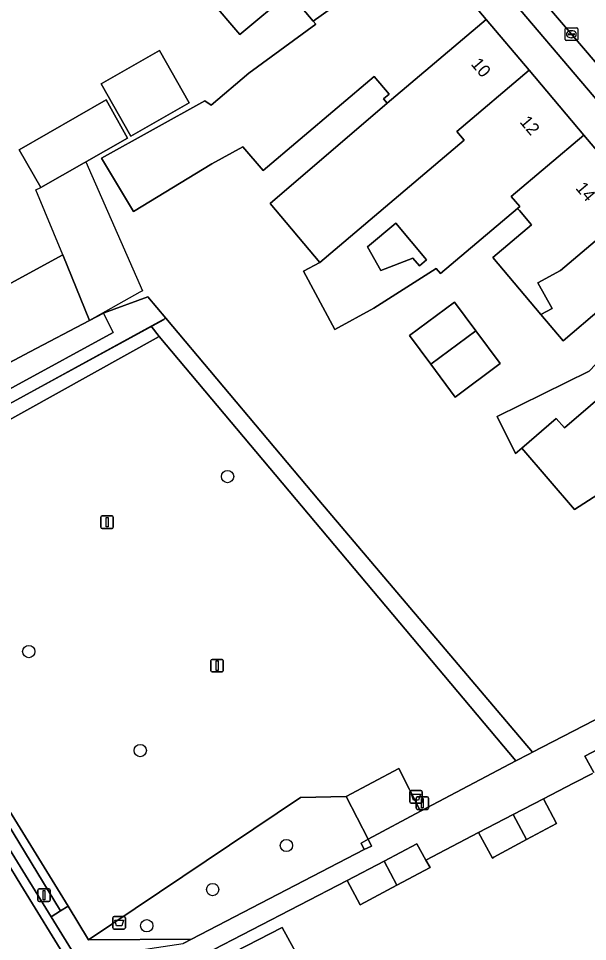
# Model space of a CAD drawing. Extents: x 160377 to 161131, y 383938 to 384853.
# Drawn here: x 160642.6 to 160687.9, y 384393.3 to 384466.8 of the extents above; entities that cross this region are included whole.
import ezdxf

# ---------------------------------------------------------------- set-up
doc = ezdxf.new("R2010")
doc.units = 0
for name, color, linetype in [('IMGEO_Afvalbak', 7, 'Continuous'), ('IMGEO_Boom', 7, 'Continuous'), ('IMGEO_Erf', 7, 'Continuous'), ('IMGEO_Groenvoorziening', 7, 'Continuous'), ('IMGEO_Haag', 7, 'Continuous'), ('IMGEO_Hek', 7, 'Continuous'), ('IMGEO_Kolk', 7, 'Continuous'), ('IMGEO_Lichtmast', 7, 'Continuous'), ('IMGEO_Pand', 7, 'Continuous'), ('IMGEO_Pand_nummerreeks', 7, 'Continuous'), ('IMGEO_Pand_vergunning_verleend', 7, 'Continuous'), ('IMGEO_Parkeervlak_open', 7, 'Continuous'), ('IMGEO_Rijbaan_lokaal_open', 7, 'Continuous'), ('IMGEO_Voetpad_gesloten', 7, 'Continuous'), ('IMGEO_Voetpad_open', 7, 'Continuous')]:
    doc.layers.add(name, color=color, linetype=linetype)

msp = doc.modelspace()

# ---------------------------------------------------------------- linework, layer by layer
at = {"layer": 'IMGEO_Afvalbak'}
for p, q in [((160673.743, 384404.413), (160673.743, 384405.213)), ((160673.743, 384405.213), (160673.743, 384404.413)), ((160673.843, 384405.313), (160674.633, 384405.313)), ((160674.633, 384405.313), (160673.843, 384405.313)), ((160674.733, 384405.213), (160674.733, 384404.413)), ((160674.733, 384404.413), (160674.733, 384405.213)), ((160674.633, 384404.313), (160673.843, 384404.313)), ((160673.843, 384404.313), (160674.633, 384404.313)), ((160650.097, 384394.389), (160650.097, 384395.189)), ((160650.097, 384395.189), (160650.097, 384394.389)), ((160650.197, 384395.289), (160650.987, 384395.289)), ((160650.987, 384395.289), (160650.197, 384395.289)), ((160651.087, 384395.189), (160651.087, 384394.389)), ((160651.087, 384394.389), (160651.087, 384395.189)), ((160650.987, 384394.289), (160650.197, 384394.289)), ((160650.197, 384394.289), (160650.987, 384394.289))]:
    msp.add_line(p, q, dxfattribs=at)
for points in [[(160673.886, 384405.027), (160674.59, 384405.027), (160674.441, 384404.557), (160674.035, 384404.557), (160673.886, 384405.027)], [(160650.24, 384395.003), (160650.944, 384395.003), (160650.795, 384394.533), (160650.389, 384394.533), (160650.24, 384395.003)]]:
    msp.add_lwpolyline(points, dxfattribs=at)
for centre, start, end in [((160673.843, 384405.213), 90, 180), ((160673.843, 384405.213), 90, 180), ((160674.633, 384405.213), 0, 90), ((160674.633, 384405.213), 360, 90), ((160673.843, 384404.413), 180, 270), ((160673.843, 384404.413), 180, 270), ((160674.633, 384404.413), 270, 0), ((160674.633, 384404.413), 270, 0), ((160650.197, 384395.189), 90, 180), ((160650.197, 384395.189), 90, 180), ((160650.987, 384395.189), 0, 90), ((160650.987, 384395.189), 360, 90), ((160650.197, 384394.389), 180, 270), ((160650.197, 384394.389), 180, 270), ((160650.987, 384394.389), 270, 0), ((160650.987, 384394.389), 270, 0)]:
    msp.add_arc(centre, 0.1, start, end, dxfattribs=at)
at = {"layer": 'IMGEO_Boom'}
for centre in [(160659.227, 384430.325), (160643.391, 384416.385), (160652.276, 384408.5), (160663.912, 384400.941), (160658.041, 384397.432), (160652.786, 384394.554)]:
    msp.add_circle(centre, 0.489, dxfattribs=at)
at = {"layer": 'IMGEO_Erf'}
for points in [[(160689.017, 384443.736), (160685.955, 384441.147), (160684.192, 384443.232), (160680.348, 384447.778), (160683.431, 384450.385), (160682.481, 384451.508), (160682.327, 384451.69), (160676.186, 384446.499), (160675.848, 384446.899), (160670.893, 384443.731), (160667.763, 384442.049), (160665.272, 384446.686), (160666.579, 384447.388), (160662.617, 384452.073), (160671.932, 384460.062), (160671.647, 384460.399), (160672.102, 384460.784), (160670.918, 384462.184), (160662.057, 384454.694), (160660.45, 384456.594), (160657.971, 384455.246), (160651.724, 384451.438), (160649.186, 384455.685), (160657.427, 384460.252), (160657.917, 384459.914), (160660.927, 384462.459), (160666.262, 384466.368), (160666.059, 384466.608), (160664.154, 384468.861), (160660.211, 384465.528), (160657.839, 384468.334)], [(160641.381, 384445.422), (160646.111, 384447.981), (160648.235, 384442.748), (160649.344, 384443.329), (160649.41, 384443.363), (160652.882, 384444.633), (160654.309, 384442.937), (160666.493, 384428.458), (160683.532, 384408.379), (160696.571, 384415.114)], [(160690.213, 384429.848), (160686.875, 384427.704), (160682.665, 384432.597), (160682.164, 384432.166), (160680.714, 384435.118), (160688.034, 384438.712)], [(160696.467, 384412.668), (160687.678, 384408.068), (160688.404, 384406.748)], [(160688.294, 384406.689), (160686.78, 384405.902), (160684.399, 384404.663), (160685.425, 384402.691), (160683.047, 384401.413), (160680.448, 384400.006), (160680.323, 384399.939), (160679.229, 384401.974), (160675.023, 384399.786), (160675.36, 384399.183), (160672.723, 384397.782), (160669.794, 384396.227), (160668.744, 384398.152), (160653.569, 384390.285)]]:
    msp.add_lwpolyline(points, dxfattribs=at)
for points in [[(160651.527, 384457.449), (160649.15, 384461.606), (160653.799, 384464.263), (160656.176, 384460.106)], [(160644.354, 384453.348), (160642.632, 384456.36), (160649.568, 384460.325), (160651.253, 384457.292)], [(160673.987, 384447.733), (160674.51, 384447.106), (160675.075, 384447.577), (160672.632, 384450.503), (160670.372, 384448.616), (160671.439, 384446.752)], [(160677.317, 384444.217), (160679.009, 384441.939), (160680.953, 384439.325), (160677.369, 384436.661), (160675.421, 384439.272), (160673.728, 384441.549)], [(160666.186, 384382.484), (160663.231, 384380.789), (160659.212, 384387.798), (160659.075, 384388.037), (160658.981, 384388.2), (160655.827, 384386.577), (160657.533, 384383.597), (160652.036, 384380.575), (160648.452, 384387.117), (160652.513, 384389.372), (160653.867, 384389.421), (160654.123, 384389.553), (160663.569, 384394.411), (160665.217, 384391.407), (160662.014, 384389.759), (160662.224, 384389.393)]]:
    msp.add_lwpolyline(points, close=True, dxfattribs=at)
at = {"layer": 'IMGEO_Groenvoorziening'}
for points in [[(160629.183, 384429.187), (160631.672, 384430.549), (160653.143, 384442.299), (160654.309, 384442.937), (160652.882, 384444.633), (160649.41, 384443.363), (160649.344, 384443.329), (160650.128, 384441.788), (160626.747, 384429.045), (160625.415, 384431.524), (160622.962, 384430.005), (160623.179, 384429.653), (160623.784, 384429.969), (160630.977, 384418.263), (160632.296, 384419.223), (160632.313, 384419.235), (160626.927, 384427.953)], [(160666.493, 384428.458), (160654.309, 384442.937), (160653.143, 384442.299), (160653.784, 384441.486), (160682.198, 384407.679), (160683.228, 384408.222), (160683.532, 384408.379)], [(160653.784, 384441.486), (160653.143, 384442.299), (160631.672, 384430.549), (160632.195, 384429.469)], [(160653.784, 384441.486), (160632.195, 384429.469), (160631.672, 384430.549), (160629.183, 384429.187), (160626.927, 384427.953), (160632.313, 384419.235), (160632.508, 384419.378), (160633.034, 384418.455), (160632.828, 384418.332), (160646.521, 384396.113), (160648.162, 384393.415), (160665.042, 384404.776), (160668.684, 384404.853), (160672.868, 384407.082), (160674.606, 384403.679), (160682.198, 384407.679)], [(160632.747, 384418.284), (160631.453, 384417.513), (160645.184, 384395.247), (160645.921, 384395.725), (160633.302, 384416.464)], [(160632.828, 384418.332), (160632.747, 384418.284), (160633.302, 384416.464), (160645.921, 384395.725), (160646.521, 384396.113)], [(160670.428, 384401.434), (160668.684, 384404.853), (160665.042, 384404.776), (160648.162, 384393.415), (160656.362, 384393.491), (160670.118, 384400.624), (160669.874, 384401.134)], [(160656.362, 384393.491), (160648.162, 384393.415), (160646.521, 384396.113), (160645.921, 384395.725), (160645.184, 384395.247), (160647.221, 384391.934), (160646.617, 384391.545), (160650.024, 384392.294), (160655.699, 384393.135)]]:
    msp.add_lwpolyline(points, close=True, dxfattribs=at)
at = {"layer": 'IMGEO_Haag'}
msp.add_lwpolyline([(160653.784, 384441.486), (160653.143, 384442.299), (160631.672, 384430.549), (160632.195, 384429.469)], close=True, dxfattribs=at)
at = {"layer": 'IMGEO_Hek'}
for points in [[(160654.141, 384442.81), (160626.892, 384427.959), (160632.296, 384419.223)], [(160632.828, 384418.332), (160646.521, 384396.113)], [(160682.198, 384407.679), (160683.228, 384408.222)], [(160674.606, 384403.679), (160682.198, 384407.679)], [(160670.428, 384401.434), (160674.606, 384403.679)], [(160670.118, 384400.624), (160669.874, 384401.134), (160670.428, 384401.434)], [(160656.362, 384393.491), (160670.118, 384400.624)], [(160646.521, 384396.113), (160648.162, 384393.415)], [(160648.162, 384393.415), (160656.362, 384393.491)]]:
    msp.add_lwpolyline(points, dxfattribs=at)
at = {"layer": 'IMGEO_Kolk'}
for p, q in [((160686.193, 384466.054), (160687.045, 384466.054)), ((160686.118, 384465.128), (160686.118, 384465.98)), ((160686.377, 384465.548), (160686.377, 384465.56)), ((160686.815, 384465.511), (160686.417, 384465.511)), ((160686.42, 384465.597), (160686.818, 384465.597)), ((160686.606, 384465.834), (160686.631, 384465.834)), ((160686.861, 384465.56), (160686.861, 384465.548)), ((160687.119, 384465.98), (160687.119, 384465.128)), ((160687.045, 384465.054), (160686.193, 384465.054)), ((160686.629, 384465.274), (160686.604, 384465.274))]:
    msp.add_line(p, q, dxfattribs=at)
for points in [[(160686.193, 384466.054), (160687.045, 384466.054)], [(160686.118, 384465.128), (160686.118, 384465.98)], [(160687.119, 384465.98), (160687.119, 384465.128)], [(160687.045, 384465.054), (160686.193, 384465.054)]]:
    msp.add_lwpolyline(points, dxfattribs=at)
for centre, radius, start, end in [((160686.195, 384465.978), 0.0765, 91.55205, 178.44795), ((160686.195, 384465.978), 0.0765, 91.55205, 178.44795), ((160687.043, 384465.978), 0.0765, 1.55205, 88.44795), ((160687.043, 384465.978), 0.0765, 1.55205, 88.44795), ((160686.417, 384465.557), 0.0403, 85.87752, 175.75265), ((160686.414, 384465.547), 0.0366, 178.93798, 274.71019), ((160686.818, 384465.554), 0.043, 264.86636, 352.45326), ((160686.822, 384465.559), 0.0386, 1.73085, 96.63898), ((160686.195, 384465.13), 0.0765, 181.55205, 268.44795), ((160686.195, 384465.13), 0.0765, 181.55205, 268.44795), ((160687.043, 384465.13), 0.0765, 271.55205, 358.44795), ((160687.043, 384465.13), 0.0765, 271.55205, 358.44795)]:
    msp.add_arc(centre, radius, start, end, dxfattribs=at)
for centre, major_axis, ratio, start_param, end_param in [((160686.605, 384465.554), (-0.387, 0.002), 0.722429, 4.712389, 7.853982), ((160686.63, 384465.554), (-0.39, 0.002), 0.717154, 1.570796, 4.712389)]:
    msp.add_ellipse(centre, major_axis=major_axis, ratio=ratio, start_param=start_param, end_param=end_param, dxfattribs=at)
at = {"layer": 'IMGEO_Lichtmast'}
for p, q in [((160649.135, 384426.289), (160649.135, 384427.089)), ((160649.135, 384427.089), (160649.135, 384426.289)), ((160649.235, 384427.189), (160650.025, 384427.189)), ((160650.025, 384427.189), (160649.235, 384427.189)), ((160650.125, 384427.089), (160650.125, 384426.289)), ((160650.125, 384426.289), (160650.125, 384427.089)), ((160650.025, 384426.189), (160649.235, 384426.189)), ((160649.235, 384426.189), (160650.025, 384426.189)), ((160657.898, 384414.866), (160657.898, 384415.666)), ((160657.898, 384415.666), (160657.898, 384414.866)), ((160657.998, 384415.766), (160658.788, 384415.766)), ((160658.788, 384415.766), (160657.998, 384415.766)), ((160658.888, 384415.666), (160658.888, 384414.866)), ((160658.888, 384414.866), (160658.888, 384415.666)), ((160658.788, 384414.766), (160657.998, 384414.766)), ((160657.998, 384414.766), (160658.788, 384414.766)), ((160674.244, 384403.921), (160674.244, 384404.721)), ((160674.244, 384404.721), (160674.244, 384403.921)), ((160674.344, 384404.821), (160675.134, 384404.821)), ((160675.134, 384404.821), (160674.344, 384404.821)), ((160675.234, 384404.721), (160675.234, 384403.921)), ((160675.234, 384403.921), (160675.234, 384404.721)), ((160675.134, 384403.821), (160674.344, 384403.821)), ((160674.344, 384403.821), (160675.134, 384403.821)), ((160644.111, 384396.581), (160644.111, 384397.381)), ((160644.111, 384397.381), (160644.111, 384396.581)), ((160644.211, 384397.481), (160645.001, 384397.481)), ((160645.001, 384397.481), (160644.211, 384397.481)), ((160645.101, 384397.381), (160645.101, 384396.581)), ((160645.101, 384396.581), (160645.101, 384397.381)), ((160645.001, 384396.481), (160644.211, 384396.481)), ((160644.211, 384396.481), (160645.001, 384396.481))]:
    msp.add_line(p, q, dxfattribs=at)
for points in [[(160649.555, 384427.064), (160649.705, 384427.064), (160649.705, 384426.314), (160649.555, 384426.314), (160649.555, 384427.064)], [(160658.318, 384415.641), (160658.468, 384415.641), (160658.468, 384414.891), (160658.318, 384414.891), (160658.318, 384415.641)], [(160674.664, 384404.696), (160674.814, 384404.696), (160674.814, 384403.946), (160674.664, 384403.946), (160674.664, 384404.696)], [(160644.531, 384397.356), (160644.681, 384397.356), (160644.681, 384396.606), (160644.531, 384396.606), (160644.531, 384397.356)]]:
    msp.add_lwpolyline(points, dxfattribs=at)
for centre, start, end in [((160649.235, 384427.089), 90, 180), ((160649.235, 384427.089), 90, 180), ((160650.025, 384427.089), 0, 90), ((160650.025, 384427.089), 360, 90), ((160649.235, 384426.289), 180, 270), ((160649.235, 384426.289), 180, 270), ((160650.025, 384426.289), 270, 0), ((160650.025, 384426.289), 270, 0), ((160657.998, 384415.666), 90, 180), ((160657.998, 384415.666), 90, 180), ((160658.788, 384415.666), 0, 90), ((160658.788, 384415.666), 360, 90), ((160657.998, 384414.866), 180, 270), ((160657.998, 384414.866), 180, 270), ((160658.788, 384414.866), 270, 0), ((160658.788, 384414.866), 270, 0), ((160674.344, 384404.721), 90, 180), ((160674.344, 384404.721), 90, 180), ((160675.134, 384404.721), 0, 90), ((160675.134, 384404.721), 360, 90), ((160674.344, 384403.921), 180, 270), ((160674.344, 384403.921), 180, 270), ((160675.134, 384403.921), 270, 0), ((160675.134, 384403.921), 270, 0), ((160644.211, 384397.381), 90, 180), ((160644.211, 384397.381), 90, 180), ((160645.001, 384397.381), 0, 90), ((160645.001, 384397.381), 360, 90), ((160644.211, 384396.581), 180, 270), ((160644.211, 384396.581), 180, 270), ((160645.001, 384396.581), 270, 0), ((160645.001, 384396.581), 270, 0)]:
    msp.add_arc(centre, 0.1, start, end, dxfattribs=at)
at = {"layer": 'IMGEO_Pand'}
for points in [[(160674.74, 384472.775), (160670.49, 384477.782), (160670.063, 384478.286), (160660.489, 384470.193), (160658.296, 384468.339), (160658.124, 384468.542), (160657.839, 384468.334), (160660.211, 384465.528), (160664.154, 384468.861), (160666.059, 384466.608)], [(160666.059, 384466.608), (160666.262, 384466.368), (160660.927, 384462.459), (160657.917, 384459.914), (160657.427, 384460.252), (160649.186, 384455.685), (160651.724, 384451.438), (160657.971, 384455.246), (160660.45, 384456.594), (160662.057, 384454.694), (160670.918, 384462.184), (160672.102, 384460.784), (160671.647, 384460.399), (160671.932, 384460.062), (160679.832, 384466.741), (160674.74, 384472.775)], [(160666.579, 384447.388), (160678.082, 384457.113), (160677.485, 384457.819), (160683.248, 384462.691), (160679.832, 384466.741), (160671.932, 384460.062), (160662.617, 384452.073)], [(160649.15, 384461.606), (160651.527, 384457.449), (160656.176, 384460.106), (160653.799, 384464.263)], [(160682.327, 384451.69), (160682.499, 384451.836), (160681.832, 384452.625), (160687.616, 384457.514), (160683.248, 384462.691), (160677.485, 384457.819), (160678.082, 384457.113), (160666.579, 384447.388), (160665.272, 384446.686), (160667.763, 384442.049), (160670.893, 384443.731), (160675.848, 384446.899), (160676.186, 384446.499)], [(160651.253, 384457.292), (160649.568, 384460.325), (160642.632, 384456.36), (160644.354, 384453.348)], [(160692.144, 384452.147), (160687.616, 384457.514), (160681.832, 384452.625), (160682.499, 384451.836), (160682.327, 384451.69), (160682.481, 384451.508), (160683.431, 384450.385), (160680.348, 384447.778), (160684.192, 384443.232), (160685.076, 384443.717), (160683.957, 384445.756), (160685.743, 384446.736)], [(160684.192, 384443.232), (160685.955, 384441.147), (160689.017, 384443.736), (160689.462, 384443.209), (160690.803, 384441.623), (160692.95, 384443.438), (160696.768, 384446.666), (160692.144, 384452.147), (160685.743, 384446.736), (160683.957, 384445.756), (160685.076, 384443.717)], [(160675.075, 384447.577), (160674.51, 384447.106), (160673.987, 384447.733), (160671.439, 384446.752), (160670.372, 384448.616), (160672.632, 384450.503)], [(160638.81, 384444.03), (160640.956, 384438.944), (160643.476, 384440.261), (160648.235, 384442.748), (160646.111, 384447.981), (160641.381, 384445.422)], [(160702.888, 384439.441), (160698.321, 384444.749), (160694.531, 384441.488), (160686.056, 384434.196), (160685.404, 384434.954), (160682.665, 384432.597), (160686.875, 384427.704), (160690.213, 384429.848), (160696.704, 384434.018), (160696.809, 384434.085), (160696.747, 384434.157)], [(160675.421, 384439.272), (160679.009, 384441.939), (160677.317, 384444.217), (160673.728, 384441.549)], [(160679.009, 384441.939), (160675.421, 384439.272), (160677.369, 384436.661), (160680.953, 384439.325)], [(160684.399, 384404.663), (160681.977, 384403.403), (160683.047, 384401.413), (160685.425, 384402.691)], [(160683.047, 384401.413), (160681.977, 384403.403), (160679.229, 384401.974), (160680.323, 384399.939), (160680.448, 384400.006)], [(160672.723, 384397.782), (160675.36, 384399.183), (160675.023, 384399.786), (160674.302, 384401.076), (160671.69, 384399.702)], [(160672.723, 384397.782), (160671.69, 384399.702), (160668.744, 384398.152), (160669.794, 384396.227)], [(160658.981, 384388.2), (160662.014, 384389.759), (160665.217, 384391.407), (160663.569, 384394.411), (160654.123, 384389.553), (160655.827, 384386.577)]]:
    msp.add_lwpolyline(points, close=True, dxfattribs=at)
at = {"layer": 'IMGEO_Pand_vergunning_verleend'}
msp.add_lwpolyline([(160643.943, 384453.151), (160644.354, 384453.348), (160647.933, 384455.39), (160652.451, 384445.132), (160652.243, 384445.014), (160648.235, 384442.748), (160646.111, 384447.981)], close=True, dxfattribs=at)
at = {"layer": 'IMGEO_Parkeervlak_open'}
for points in [[(160701.916, 384447.526), (160701.268, 384448.286), (160700.641, 384449.09), (160700.52, 384449.235), (160700.012, 384449.846), (160697.679, 384452.648), (160686.615, 384465.555), (160680.149, 384473.148), (160672.519, 384482.059)], [(160671.487, 384480.516), (160671.6, 384480.385), (160679.657, 384470.906), (160682.09, 384468.044), (160703.233, 384443.172), (160713.244, 384431.14)]]:
    msp.add_lwpolyline(points, dxfattribs=at)
at = {"layer": 'IMGEO_Rijbaan_lokaal_open'}
msp.add_lwpolyline([(160680.149, 384473.148), (160686.615, 384465.555), (160697.679, 384452.648), (160700.012, 384449.846), (160700.52, 384449.235), (160700.641, 384449.09), (160701.268, 384448.286), (160701.916, 384447.526), (160704.936, 384443.981), (160710.211, 384437.752), (160711.964, 384435.669), (160713.591, 384433.699), (160714.987, 384431.941)], dxfattribs=at)
msp.add_lwpolyline([(160627.993, 384421.826), (160623.179, 384429.653), (160622.962, 384430.005), (160618.989, 384427.545), (160641.95, 384390.271), (160641.011, 384389.692), (160637.594, 384387.572), (160627.734, 384381.424), (160626.428, 384380.641), (160629.108, 384376.319), (160636.514, 384380.871), (160648.342, 384388.741), (160647.515, 384390.085), (160646.617, 384391.545), (160642.764, 384397.81), (160641.557, 384399.772), (160641.242, 384400.285)], close=True, dxfattribs=at)
at = {"layer": 'IMGEO_Voetpad_gesloten'}
msp.add_lwpolyline([(160669.874, 384401.134), (160670.118, 384400.624), (160670.702, 384400.898), (160670.428, 384401.434)], close=True, dxfattribs=at)
at = {"layer": 'IMGEO_Voetpad_open'}
for points in [[(160674.74, 384472.775), (160679.832, 384466.741), (160683.248, 384462.691), (160687.616, 384457.514), (160692.144, 384452.147), (160696.768, 384446.666), (160698.321, 384444.749), (160702.888, 384439.441), (160707.613, 384433.951), (160712.259, 384428.552), (160713.635, 384426.923), (160729.586, 384408.049), (160731.34, 384406.017), (160733.222, 384403.867), (160737.716, 384398.397), (160737.273, 384396.01), (160740.265, 384396.605)], [(160713.244, 384431.14), (160703.233, 384443.172), (160682.09, 384468.044)], [(160696.571, 384415.114), (160683.532, 384408.379), (160683.228, 384408.222), (160682.198, 384407.679), (160674.606, 384403.679), (160670.428, 384401.434), (160670.702, 384400.898), (160670.118, 384400.624), (160656.362, 384393.491), (160655.699, 384393.135)], [(160688.404, 384406.748), (160687.678, 384408.068), (160696.467, 384412.668)], [(160653.569, 384390.285), (160668.744, 384398.152), (160671.69, 384399.702), (160674.302, 384401.076), (160675.023, 384399.786), (160679.229, 384401.974), (160681.977, 384403.403), (160684.399, 384404.663), (160686.78, 384405.902), (160688.294, 384406.689)]]:
    msp.add_lwpolyline(points, dxfattribs=at)
for points in [[(160694.531, 384441.488), (160698.321, 384444.749), (160696.768, 384446.666), (160692.95, 384443.438), (160690.803, 384441.623), (160688.034, 384438.712), (160680.714, 384435.118), (160682.164, 384432.166), (160682.665, 384432.597), (160685.404, 384434.954), (160686.056, 384434.196)], [(160649.344, 384443.329), (160648.235, 384442.748), (160643.476, 384440.261), (160640.956, 384438.944), (160633.668, 384435.135), (160633.11, 384434.844), (160633.5, 384433.885), (160627.897, 384431.356), (160627.76, 384431.294), (160627.381, 384432.226), (160627.214, 384432.638), (160625.415, 384431.524), (160626.747, 384429.045), (160650.128, 384441.788)], [(160631.453, 384417.513), (160632.747, 384418.284), (160632.828, 384418.332), (160632.296, 384419.223), (160630.977, 384418.263), (160623.784, 384429.969), (160623.179, 384429.653), (160627.993, 384421.826), (160641.242, 384400.285), (160641.557, 384399.772), (160642.764, 384397.81), (160646.617, 384391.545), (160647.221, 384391.934), (160645.184, 384395.247)], [(160672.868, 384407.082), (160668.684, 384404.853), (160670.428, 384401.434), (160674.606, 384403.679)]]:
    msp.add_lwpolyline(points, close=True, dxfattribs=at)

# ---------------------------------------------------------------- texts
at = {"layer": 'IMGEO_Pand_nummerreeks'}
for s, rotation, p in [('10', 310.15344, (160678.56, 384463.16)), ('12', 310.15267, (160682.449, 384458.552)), ('14', 310.15267, (160686.898, 384453.279))]:
    msp.add_text(s, height=1, rotation=rotation, dxfattribs=at).set_placement(p)

doc.saveas('drawing.dxf')
